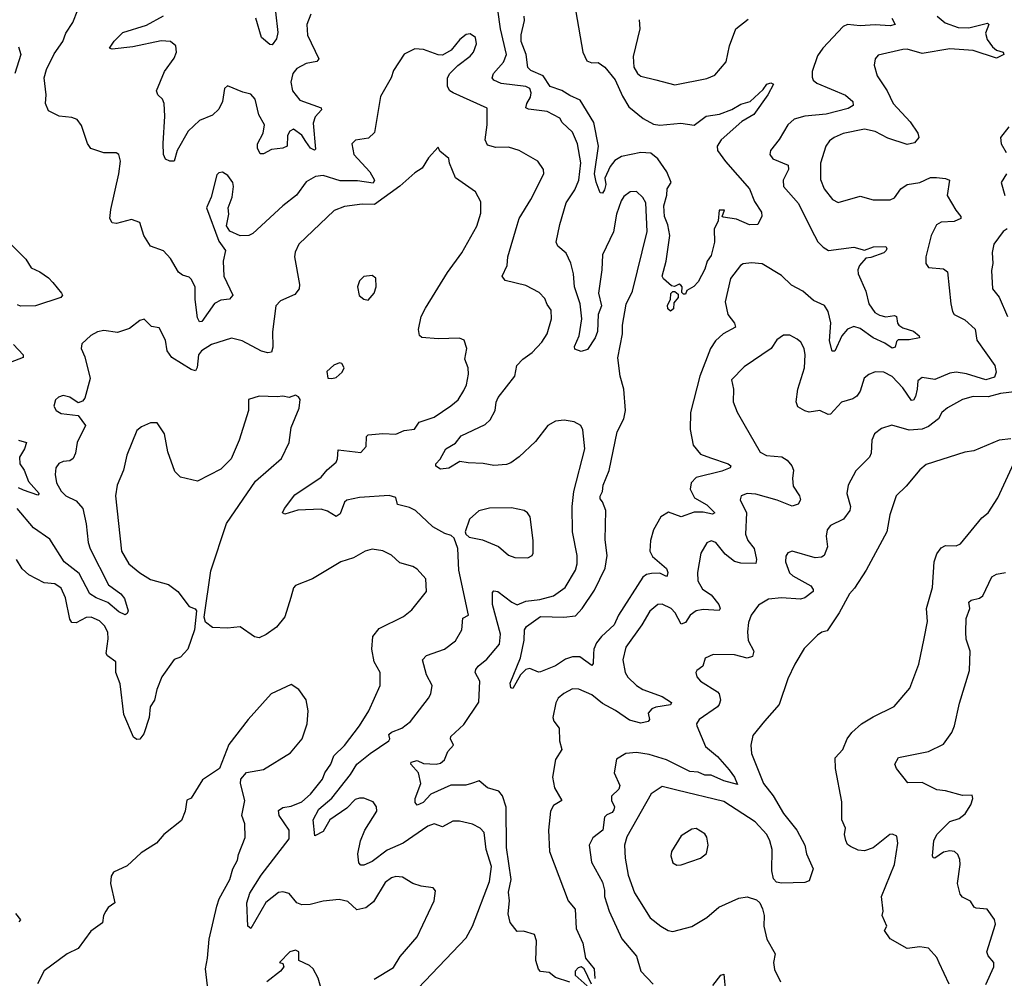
# Model space of a CAD drawing. Extents: x 1771496 to 1971148, y 471553 to 643630.
# Tile 589 of 656: x 1893220 to 1897841, y 593401 to 597898. Entities that reach past the tile are written whole.
import ezdxf

# ---------------------------------------------------------------- set-up
doc = ezdxf.new("R2010")
doc.units = 0

msp = doc.modelspace()

# ---------------------------------------------------------------- linework, layer by layer
at = {"layer": '0CON10XD'}
for points in [[(1894975, 597660), (1894964.4, 597625), (1894912.9, 597537.1), (1894885, 597368.8), (1894857.6, 597342.4), (1894796.6, 597333.4), (1894778.6, 597315), (1894787.8, 597265), (1894864.2, 597185), (1894885.7, 597145.7), (1894878.7, 597131.3), (1894805, 597142.5), (1894725, 597142.2), (1894645, 597166.8), (1894608, 597162), (1894565, 597136.7), (1894520, 597075), (1894456, 597025), (1894315, 596895.6), (1894295, 596885.8), (1894255, 596884), (1894206.2, 596906.2), (1894191.7, 596931.7), (1894202, 596985), (1894199.2, 597015), (1894217.1, 597065), (1894224.5, 597115), (1894220.6, 597135), (1894197.3, 597167.3), (1894172.7, 597182.7), (1894155, 597179.2), (1894145, 597170), (1894118.9, 597065), (1894096.7, 597015), (1894155, 596858.8), (1894186.9, 596815), (1894175.6, 596765.6), (1894178.8, 596695), (1894220, 596605), (1894205, 596587.1), (1894165, 596582.7), (1894135, 596566.5), (1894075, 596482), (1894065, 596481.2), (1894055, 596500), (1894044, 596586), (1894043.8, 596645), (1894025, 596680), (1894015, 596690.8), (1893985, 596699.2), (1893965, 596714.2), (1893928.3, 596778.3), (1893895, 596814.2), (1893834, 596835), (1893803.1, 596885), (1893785, 596946.2), (1893745, 596960), (1893675, 596941.9), (1893654.4, 596944.4), (1893643.3, 596965), (1893648.3, 597008.3), (1893685.4, 597175), (1893694, 597235), (1893686.1, 597266.1), (1893673, 597273), (1893615, 597274.2), (1893554.5, 597294.5), (1893537.9, 597317.9), (1893511.2, 597401.2), (1893489.4, 597429.4), (1893465, 597439.2), (1893405, 597446), (1893355, 597470), (1893342, 597505), (1893344, 597545), (1893335.8, 597625), (1893345.6, 597664.4), (1893381.7, 597738.3), (1893423.3, 597795), (1893436.9, 597835), (1893469.4, 597885), (1893493.3, 597945)], [(1894586.4, 597923.6), (1894567.7, 597875), (1894571.8, 597825), (1894624.4, 597715), (1894615, 597702.7), (1894565, 597693.3), (1894521.5, 597668.5), (1894502.7, 597645), (1894492.2, 597605), (1894500, 597565), (1894535, 597521.1), (1894635.7, 597485), (1894637.1, 597475), (1894607.4, 597442.6), (1894597.6, 597412.4), (1894608.9, 597291.1), (1894604.4, 597285.6), (1894585, 597294.7), (1894563.4, 597326.6), (1894545, 597356.1), (1894505, 597384.3), (1894488.6, 597375), (1894476.9, 597355), (1894475, 597304.2), (1894455, 597295.6), (1894401.4, 597288.6), (1894365, 597268), (1894349.5, 597269.5), (1894337.1, 597295), (1894336.9, 597315), (1894363.3, 597365), (1894369.5, 597405), (1894342.3, 597452.3), (1894325, 597525.7), (1894305, 597549.2), (1894267.8, 597557.8), (1894195, 597588), (1894181.2, 597575), (1894172.5, 597515), (1894155, 597478.8), (1894125, 597450), (1894065, 597425.5), (1894011.1, 597375), (1893960, 597285), (1893945.8, 597234.2), (1893925, 597233.8), (1893905, 597243.3), (1893895.8, 597265), (1893893.4, 597316.6), (1893902.1, 597445), (1893898.6, 597505), (1893891.2, 597525), (1893868.8, 597545), (1893862, 597565), (1893900.6, 597655), (1893945, 597718), (1893956.4, 597745), (1893953.1, 597775), (1893928, 597795), (1893885, 597798.8), (1893751.5, 597771.5), (1893655, 597759.2), (1893641.2, 597765), (1893663, 597797), (1893705, 597837.5), (1893815, 597873.1), (1893895, 597915.4)], [(1894420.2, 597935), (1894432, 597838), (1894425, 597808.8), (1894405, 597780), (1894395, 597781.2), (1894354.5, 597815), (1894329.3, 597905)], [(1897313.3, 597905), (1897328.8, 597875), (1897305, 597868.9), (1897235, 597874.6), (1897165, 597869.7), (1897105, 597875.9), (1897085, 597866.4), (1896988.8, 597765), (1896965, 597728.6), (1896940, 597655), (1896938.6, 597628.6), (1896944.4, 597614.4), (1896960.7, 597600.7), (1897095, 597544.5), (1897130, 597515), (1897132, 597495), (1897108.5, 597481.5), (1897005, 597454.2), (1896905, 597445.3), (1896855, 597431.8), (1896824.4, 597405), (1896784, 597336), (1896743.3, 597285), (1896740, 597265), (1896755, 597245.5), (1896826.7, 597215), (1896827.5, 597195), (1896802.8, 597145), (1896804.5, 597115), (1896875, 597035.7), (1896935.2, 596915.2), (1896966.6, 596856.6), (1896990.7, 596830.7), (1897015.8, 596815.8), (1897135, 596831.1), (1897185, 596816.7), (1897227, 596833), (1897285, 596833.3), (1897290, 596825), (1897287.1, 596815), (1897275.8, 596805), (1897215, 596782.3), (1897190.6, 596779.4), (1897161.5, 596745), (1897153.5, 596725), (1897154.5, 596705), (1897191.8, 596625), (1897205.3, 596565), (1897233.8, 596525), (1897255, 596512), (1897285, 596503.4), (1897325, 596510.5), (1897335, 596506), (1897339.6, 596475), (1897346.7, 596465), (1897365, 596452.5), (1897415, 596437.1), (1897440.8, 596415), (1897443.3, 596405), (1897395, 596395.4), (1897343.3, 596396.7), (1897335, 596388.8), (1897328.9, 596361.1), (1897315, 596357.3), (1897281.1, 596381.1), (1897225.5, 596405), (1897165, 596449.5), (1897135, 596458.4), (1897105, 596446.6), (1897078, 596415), (1897045, 596342.5), (1897032.7, 596342.7), (1897021.3, 596391.3), (1897026.5, 596476.5), (1897015, 596528.8), (1896996.5, 596556.5), (1896945, 596580.4), (1896895.4, 596625), (1896842.4, 596652.4), (1896795, 596697.5), (1896705, 596753.1), (1896655, 596757.5), (1896615, 596752.9), (1896602.9, 596745), (1896556.4, 596683.6), (1896531.8, 596575), (1896543.5, 596515), (1896575.5, 596475), (1896579.2, 596455), (1896521.9, 596425), (1896485, 596392.2), (1896462.5, 596355), (1896411.9, 596225), (1896368.4, 596055), (1896366.6, 595975), (1896381.5, 595901.5), (1896415, 595859.6), (1896462.5, 595842.5), (1896545.7, 595815), (1896557.1, 595805), (1896554.3, 595795.7), (1896515, 595780.4), (1896395, 595750.5), (1896370.9, 595725), (1896366.5, 595695), (1896387.9, 595655), (1896445, 595621.6), (1896482.9, 595585), (1896472.2, 595577.8), (1896427.1, 595587.1), (1896385, 595587.3), (1896325, 595566.1), (1896265, 595587.3), (1896229.7, 595565), (1896194.8, 595505), (1896180.8, 595455), (1896178.3, 595405), (1896189.6, 595379.6), (1896255, 595323.3), (1896262.1, 595305), (1896259.4, 595290.6), (1896255, 595285.8), (1896225, 595301.3), (1896185, 595300.2), (1896161.4, 595295), (1896145, 595282.9), (1896031.2, 595105), (1896010.8, 595059.2), (1895950, 595005), (1895927.6, 594975), (1895914.4, 594945), (1895912.6, 594922.6), (1895912.3, 594877.7), (1895905, 594868.8), (1895848.7, 594908.7), (1895815, 594909.6), (1895782, 594898), (1895735, 594866.8), (1895665, 594838.6), (1895655, 594837.1), (1895615, 594853.5), (1895595, 594848.8), (1895570.5, 594825), (1895535, 594760), (1895525, 594763.3), (1895522.3, 594785), (1895570.8, 594905), (1895587.8, 594987.8), (1895590, 595035), (1895598.9, 595051.1), (1895665, 595097.6), (1895774.7, 595094.7), (1895828.1, 595101.9), (1895860, 595135), (1895918.4, 595221.6), (1895967.5, 595325), (1895977.3, 595385), (1895967.6, 595457.6), (1895970.8, 595595), (1895955, 595635.7), (1895945, 595650), (1895945, 595663.3), (1895955.6, 595685), (1895958.2, 595715), (1895986.9, 595783.1), (1896023.8, 595965), (1896055, 596025.8), (1896063.9, 596063.9), (1896055.9, 596165), (1896038.2, 596225), (1896027.9, 596312.1), (1896049.3, 596425), (1896049.1, 596465), (1896066.9, 596563.1), (1896095.9, 596625), (1896164.6, 596905), (1896158.1, 597038.1), (1896145, 597064.2), (1896115, 597092.5), (1896085, 597090.6), (1896055, 597068.6), (1896042.3, 597047.7), (1896021.6, 596985), (1896007, 596903), (1895955.7, 596795), (1895952.7, 596725), (1895936.3, 596615), (1895950.3, 596555), (1895935.8, 596515), (1895932.2, 596435), (1895920.3, 596405), (1895885, 596350.9), (1895855, 596342), (1895825, 596352.5), (1895824.4, 596365), (1895845.5, 596415), (1895859.2, 596495), (1895850.4, 596565), (1895824.1, 596645), (1895819.7, 596705), (1895806.5, 596756.5), (1895785, 596802.5), (1895746.3, 596836.3), (1895738.1, 596855), (1895755, 596937.5), (1895785, 597038.8), (1895825, 597100), (1895844.2, 597145.8), (1895854.1, 597225.9), (1895837.5, 597315), (1895815, 597370), (1895766.5, 597416.5), (1895755.4, 597435.4), (1895695, 597467.5), (1895607.6, 597477.6), (1895596, 597485), (1895600, 597505), (1895618, 597535), (1895620.9, 597555), (1895614.5, 597575), (1895595, 597584.1), (1895479.2, 597599.2), (1895445.7, 597615), (1895437.8, 597625), (1895444.5, 597645), (1895491.5, 597698.5), (1895504.7, 597735), (1895476.1, 597855), (1895463.5, 597945)], [(1895802.9, 597542.9), (1895765, 597566.5), (1895710, 597585), (1895676.6, 597635), (1895619.3, 597659.3), (1895604.3, 597674.3), (1895597.3, 597735), (1895573.5, 597796.5), (1895573, 597827), (1895590, 597895), (1895587.8, 597915)], [(1897526, 597915), (1897563, 597883), (1897625, 597860.9), (1897675, 597859.2), (1897762.2, 597882.2), (1897768.9, 597875), (1897752.9, 597835), (1897760.3, 597805), (1897785, 597770.3), (1897805, 597755.8), (1897835.7, 597745), (1897839.2, 597735), (1897805, 597717.8), (1897695, 597753.4), (1897585, 597761.7), (1897455, 597739.1), (1897385, 597759.1), (1897365, 597758.8), (1897248.3, 597731.7), (1897235.6, 597715), (1897230.6, 597685), (1897244.4, 597635), (1897290.9, 597565), (1897320, 597505), (1897399.6, 597419.6), (1897435.8, 597365), (1897439.2, 597345), (1897419.4, 597320.6), (1897385, 597311.8), (1897295, 597342.2), (1897235, 597374.3), (1897185, 597384.2), (1897085, 597363.5), (1897041.9, 597345), (1897020.6, 597329.4), (1897003.5, 597305), (1896978.7, 597225), (1896978.9, 597148.9), (1896995.4, 597105), (1897034.7, 597054.7), (1897060.7, 597040.7), (1897165, 597070), (1897225, 597053.1), (1897305, 597052.2), (1897325, 597062.5), (1897355, 597104.3), (1897384.6, 597125.4), (1897445, 597133.6), (1897495, 597157.8), (1897522.4, 597157.6), (1897565, 597153.5), (1897584, 597145), (1897572.9, 597072.9), (1897613.7, 597003.7), (1897637.5, 596975), (1897637.5, 596965), (1897605, 596951.5), (1897545, 596947.7), (1897523.3, 596935), (1897497.3, 596885), (1897472.2, 596785), (1897472.9, 596755), (1897485, 596736.2), (1897555, 596730), (1897574.2, 596715), (1897589.4, 596565), (1897598.3, 596528.3), (1897606.2, 596515), (1897655, 596489.5), (1897705, 596445.8), (1897711.5, 596395), (1897796.4, 596276.4), (1897803.1, 596245), (1897795, 596221.2), (1897755, 596208.9), (1897663.1, 596236.9), (1897615, 596243.8), (1897585, 596240), (1897515, 596209.5), (1897455, 596219.2), (1897435, 596203.3), (1897431.5, 596165), (1897425, 596130), (1897415, 596113.1), (1897405, 596111.1), (1897365, 596171.5), (1897315, 596224.5), (1897275, 596244.6), (1897235, 596246.5), (1897205, 596233.3), (1897184.1, 596215.9), (1897164.6, 596155.4), (1897148.3, 596131.7), (1897130.2, 596119.8), (1897076.4, 596103.6), (1897025, 596048), (1897015, 596046), (1896975, 596064), (1896925, 596057.5), (1896905, 596062.5), (1896872, 596082), (1896864.4, 596105), (1896872.2, 596165), (1896903.9, 596265), (1896906.2, 596325), (1896901.2, 596355), (1896886.5, 596385), (1896869.5, 596399.5), (1896835, 596418.1), (1896805, 596418.6), (1896773.7, 596396.3), (1896746.2, 596355), (1896620.5, 596269.5), (1896561.1, 596208.9), (1896570.9, 596165), (1896568.6, 596105), (1896586.6, 596056.6), (1896618.3, 596001.7), (1896695, 595869.2), (1896725, 595853.1), (1896797.6, 595847.6), (1896822.2, 595832.2), (1896844.2, 595805), (1896851.1, 595785), (1896846.9, 595745), (1896850.8, 595709.2), (1896880, 595665), (1896884.3, 595645), (1896874, 595625), (1896845, 595615.6), (1896775, 595644.6), (1896675, 595672.5), (1896635, 595675.8), (1896606.7, 595665), (1896601.2, 595645), (1896630.8, 595585), (1896626.9, 595485), (1896636.8, 595455), (1896666.7, 595416.7), (1896678.2, 595365), (1896675, 595346.2), (1896605, 595347.9), (1896575, 595356.2), (1896531.3, 595391.3), (1896486.9, 595445), (1896465, 595452.5), (1896445, 595444.3), (1896417.1, 595395), (1896401.1, 595305), (1896403.5, 595265), (1896425, 595227.1), (1896465, 595200.4), (1896500.8, 595155), (1896507.8, 595135), (1896502.9, 595127.1), (1896428.3, 595131.7), (1896394.8, 595125.2), (1896366.5, 595105), (1896345, 595069.4), (1896325, 595061.9), (1896295.9, 595115), (1896277.1, 595135), (1896235, 595156.1), (1896215, 595153.8), (1896177.3, 595122.7), (1896140.4, 595059.6), (1896065.4, 594955), (1896050.9, 594895), (1896062.2, 594835), (1896075, 594812.9), (1896115, 594774.7), (1896145, 594755.4), (1896235, 594722.9), (1896280, 594695), (1896275, 594683.3), (1896206.4, 594673.6), (1896187.1, 594665), (1896170, 594645), (1896175.7, 594615), (1896169.2, 594605), (1896135, 594597.3), (1896082.5, 594612.5), (1896017.2, 594657.2), (1895955, 594689.4), (1895905, 594730), (1895845, 594757.5), (1895815, 594758.5), (1895773.2, 594736.8), (1895747.5, 594715), (1895736.7, 594693.3), (1895722.1, 594625), (1895727.3, 594607.3), (1895751.4, 594575), (1895752.9, 594515), (1895764, 594475), (1895735, 594426.7), (1895721.1, 594345), (1895730.3, 594295), (1895764.3, 594235), (1895725, 594211.1), (1895711.6, 594185), (1895702.4, 594095), (1895706.2, 593995), (1895795, 593764), (1895827.5, 593725), (1895831.2, 593635), (1895863.3, 593565), (1895875.5, 593495), (1895915.6, 593445), (1895919.2, 593399.2)], [(1895830.6, 597935), (1895863.1, 597745), (1895882.5, 597705), (1895905, 597695.3), (1895935, 597696.9), (1895966.8, 597675), (1896015, 597615.5), (1896049.2, 597539.2), (1896079.7, 597489.7), (1896146.8, 597435), (1896195, 597408), (1896225, 597403.2), (1896322.5, 597412.5), (1896385, 597402.9), (1896442, 597445), (1896504.8, 597455.2), (1896562.6, 597477.4), (1896605, 597501.8), (1896648.8, 597515), (1896709.7, 597570.3), (1896726.2, 597595), (1896745, 597602.5), (1896758, 597595), (1896731.2, 597545), (1896665, 597453.3), (1896609.2, 597420.8), (1896512.9, 597335), (1896493.1, 597305), (1896495.8, 597285), (1896532.9, 597232.9), (1896646, 597105), (1896668.1, 597045), (1896702, 596995), (1896703, 596977), (1896685, 596937.5), (1896645, 596936.2), (1896585, 596962.5), (1896521.2, 596971.2), (1896517.5, 596975), (1896527.5, 597005), (1896503.3, 597005), (1896497.5, 596955), (1896480, 596915), (1896481.2, 596855), (1896465, 596792.5), (1896446.2, 596765), (1896435, 596727.5), (1896405, 596667.5), (1896383.6, 596646.4), (1896351.7, 596628.3), (1896345, 596610), (1896335, 596610), (1896328.3, 596618.3), (1896330, 596645), (1896323, 596653), (1896315, 596656.7), (1896293, 596647), (1896279.3, 596649.3), (1896241.7, 596681.7), (1896234.7, 596694.7), (1896254.7, 596765.3), (1896272, 596885), (1896262.5, 596935), (1896246.7, 596975), (1896243.2, 597025), (1896257.7, 597075), (1896258.2, 597105), (1896277.1, 597135), (1896256.9, 597185), (1896215, 597244.6), (1896181.9, 597271.9), (1896135, 597274.8), (1896045, 597255.7), (1896013.3, 597236.7), (1895991.4, 597208.6), (1895967.1, 597155), (1895970.3, 597125), (1895965, 597100), (1895955, 597084.5), (1895945, 597086), (1895925, 597136.2), (1895918.1, 597175), (1895936, 597305), (1895914.5, 597415), (1895851, 597521), (1895802.9, 597542.9)], [(1896128, 597898), (1896130, 597855), (1896098.9, 597725), (1896103.1, 597675), (1896120, 597645), (1896135, 597632.5), (1896205, 597615.6), (1896295, 597593.1), (1896445, 597622.2), (1896482.7, 597637.3), (1896535, 597700.8), (1896551.8, 597775), (1896580.8, 597855), (1896639.7, 597900.3)], [(1895802.4, 593382.4), (1895735, 593404), (1895705, 593428.8), (1895665, 593432.3), (1895655, 593442.9), (1895642.4, 593485), (1895646.2, 593576.2), (1895635.6, 593605.6), (1895585, 593621.2), (1895555, 593620), (1895522.6, 593662.6), (1895512.6, 593702.6), (1895519.2, 593765), (1895514.3, 593805), (1895527.2, 593865), (1895505.3, 594015), (1895503, 594203), (1895486.6, 594256.6), (1895468.6, 594278.6), (1895415, 594293.9), (1895376.6, 594326.6), (1895341.2, 594315), (1895313.8, 594306.2), (1895243.3, 594306.7), (1895149.5, 594265), (1895113.1, 594225), (1895085, 594212.5), (1895076.2, 594226.2), (1895076.2, 594245), (1895103.2, 594315), (1895092.1, 594365), (1895055.8, 594405), (1895057.5, 594415), (1895085, 594422.1), (1895115, 594407.8), (1895175, 594405.6), (1895195, 594410), (1895214, 594425), (1895230, 594465), (1895255.8, 594495), (1895241.4, 594525), (1895244.3, 594535), (1895305, 594591.1), (1895375.6, 594695.6), (1895380, 594795), (1895358.6, 594835), (1895360.9, 594849.1), (1895372, 594865), (1895412.6, 594897.4), (1895472.1, 594967.9), (1895476.1, 595015), (1895438.9, 595155), (1895439.1, 595210.9), (1895445, 595218.1), (1895465, 595215.4), (1895529.7, 595165), (1895555, 595153.4), (1895595, 595169.7), (1895661.9, 595178.1), (1895725.7, 595195), (1895780, 595235), (1895828, 595315), (1895836.1, 595345), (1895836, 595385), (1895814.6, 595495), (1895813.6, 595615), (1895821.2, 595685), (1895871.8, 595885), (1895863.6, 595973.6), (1895853.8, 595995), (1895821.9, 596011.9), (1895775, 596020), (1895735, 596014.5), (1895699.4, 595995), (1895640.5, 595919.5), (1895565, 595846.5), (1895525, 595819.1), (1895505, 595811.8), (1895445, 595806.5), (1895395, 595816.2), (1895325, 595819.6), (1895285.4, 595824.6), (1895235, 595794), (1895195, 595790), (1895173.6, 595803.6), (1895173.3, 595815), (1895194.3, 595835.7), (1895220.8, 595885), (1895265, 595910.6), (1895291.9, 595945), (1895405, 595999.5), (1895428.8, 596021.2), (1895452.5, 596065), (1895456.5, 596103.5), (1895465.6, 596125), (1895544.6, 596225), (1895554.1, 596275.9), (1895581.4, 596305), (1895625, 596336.7), (1895670.4, 596385), (1895695.6, 596425), (1895716.4, 596495), (1895714.4, 596535), (1895695, 596561.2), (1895685, 596590), (1895658.8, 596618.8), (1895595, 596650.8), (1895498.8, 596675), (1895484.5, 596694.5), (1895507.5, 596745), (1895510.6, 596785), (1895554.5, 596934.5), (1895564.5, 596965), (1895619.4, 597055), (1895680.8, 597175), (1895678.6, 597195), (1895652.5, 597235), (1895565, 597284.4), (1895515, 597299.4), (1895455, 597298.9), (1895415, 597310), (1895404.1, 597335), (1895414.6, 597404.6), (1895413.6, 597483.6), (1895254, 597555), (1895239.2, 597565), (1895227.5, 597585), (1895227.5, 597625), (1895239.2, 597645), (1895276.2, 597683.8), (1895335, 597726.9), (1895350.6, 597745), (1895364.3, 597785), (1895360, 597815), (1895335, 597832.5), (1895315, 597828.6), (1895285.7, 597805), (1895245.4, 597754.6), (1895205, 597731.4), (1895185, 597732.9), (1895115, 597758.1), (1895075, 597761.4), (1895025, 597735.6), (1894975, 597660)], [(1893215, 597770), (1893226, 597735), (1893197.8, 597645)], [(1897861.9, 597395), (1897822.9, 597345), (1897826.9, 597315), (1897850.5, 597275)], [(1895089.7, 593355), (1895315, 593590.8), (1895345.5, 593645), (1895424.7, 593855), (1895434.7, 593924.7), (1895410, 594005), (1895400.5, 594085), (1895380.8, 594105), (1895345, 594123.5), (1895285, 594138.5), (1895252.5, 594137.5), (1895205, 594110.9), (1895165, 594125.4), (1895135, 594114.7), (1895019.5, 594035), (1894945, 594002.5), (1894875, 593949.2), (1894835, 593931.1), (1894822.1, 593932.1), (1894812.1, 593942.1), (1894807.8, 593985), (1894819.6, 594045), (1894840, 594095), (1894895.7, 594185), (1894894.2, 594205), (1894878.8, 594228.8), (1894835, 594245.3), (1894815, 594246.3), (1894795, 594239.1), (1894755, 594199.5), (1894675.3, 594145), (1894645, 594090.3), (1894605, 594068.8), (1894598, 594145), (1894624.7, 594195), (1894684.8, 594245.2), (1894772.7, 594357.3), (1894802.9, 594405), (1894865, 594455.6), (1894952.9, 594515), (1894957.1, 594525), (1894953.5, 594545), (1894964.5, 594555), (1895014.4, 594575), (1895054.4, 594605), (1895138.9, 594715), (1895150, 594735), (1895156.7, 594775), (1895129.4, 594825), (1895110.6, 594895), (1895130, 594915), (1895214.3, 594945), (1895265.3, 594984.7), (1895295.6, 595035), (1895300.2, 595089.8), (1895326.5, 595105), (1895281.2, 595315), (1895277.1, 595417.1), (1895258.8, 595465), (1895245, 595478), (1895215, 595487.1), (1895159.3, 595519.3), (1895078, 595595), (1895049.4, 595609.4), (1894993.1, 595623.1), (1894986.1, 595656.1), (1894954.6, 595665.4), (1894815, 595656.1), (1894755.4, 595644.6), (1894744.4, 595635), (1894725, 595579.2), (1894705, 595566.9), (1894665, 595593.1), (1894635, 595602.5), (1894525, 595596.7), (1894465, 595578.8), (1894453.8, 595585), (1894462.5, 595605), (1894511.3, 595668.7), (1894635, 595751.5), (1894663.1, 595786.9), (1894705, 595821.5), (1894712.3, 595837.7), (1894715, 595880.8), (1894821.9, 595868.1), (1894846.5, 595895), (1894848, 595942), (1894855, 595950.5), (1894925, 595957.1), (1894985, 595953.6), (1895025, 595971.2), (1895073, 595977), (1895095, 596009.2), (1895165, 596033.1), (1895244, 596086), (1895277.8, 596115), (1895305, 596158.8), (1895317.5, 596185), (1895326.9, 596235), (1895324.3, 596264.3), (1895310, 596305), (1895319.2, 596355), (1895306.7, 596395), (1895285, 596403.3), (1895185, 596401.4), (1895107.5, 596407.5), (1895096, 596416), (1895092.5, 596445), (1895104.4, 596505), (1895124.4, 596545), (1895227.4, 596712.6), (1895295.8, 596805), (1895365, 596928.8), (1895385, 596990), (1895384.1, 597044.1), (1895359.7, 597089.7), (1895265.7, 597155.7), (1895237.5, 597225), (1895235, 597247.5), (1895191.7, 597281.7), (1895185, 597300), (1895139.5, 597250.5), (1895108.7, 597201.3), (1895075, 597180), (1895005, 597117.5), (1894885, 597030.4), (1894827.7, 597032.3), (1894745, 597021.9), (1894696.8, 597003.2), (1894530.8, 596845), (1894512.6, 596807.4), (1894510, 596785), (1894533.8, 596655), (1894531.2, 596635), (1894511.7, 596608.3), (1894445, 596578.6), (1894422.9, 596555), (1894406.7, 596433.3), (1894407.9, 596362.1), (1894401.7, 596338.3), (1894385.5, 596334.5), (1894355, 596342.2), (1894265, 596391.8), (1894215, 596404.4), (1894120.8, 596375), (1894073.1, 596345), (1894060, 596325), (1894053.1, 596266.9), (1894045, 596250.8), (1894025, 596256.4), (1893935, 596313.3), (1893912.2, 596345), (1893904.1, 596394.1), (1893875, 596452.5), (1893839.3, 596459.3), (1893805, 596492.5), (1893785, 596487.5), (1893735, 596448.8), (1893679.1, 596430.9), (1893615, 596439.4), (1893585, 596432.9), (1893555, 596416), (1893512, 596378), (1893508.6, 596355), (1893526.3, 596316.3), (1893550.6, 596215), (1893526.8, 596123.2), (1893515, 596108.8), (1893495, 596101.2), (1893455, 596127.5), (1893425, 596134.3), (1893402.6, 596127.4), (1893388, 596115), (1893380.8, 596085), (1893391.2, 596065), (1893415, 596050), (1893495, 596041.2), (1893530, 595995), (1893490.5, 595915), (1893481.9, 595865), (1893470.8, 595839.2), (1893455, 595828), (1893425, 595825.6), (1893403.8, 595816.2), (1893389.5, 595795), (1893386.5, 595765), (1893393.3, 595725), (1893415, 595685.6), (1893437.5, 595665), (1893485, 595640.5), (1893516.7, 595605), (1893532.9, 595532.9), (1893541.8, 595445), (1893551.9, 595415), (1893637, 595247), (1893694.4, 595205), (1893712.1, 595182.1), (1893730, 595125), (1893725, 595112.5), (1893715, 595106.7), (1893685, 595120.6), (1893634, 595164), (1893579.4, 595185), (1893550, 595205), (1893499.4, 595299.4), (1893429.5, 595355), (1893361.3, 595461.3), (1893284.8, 595514.8), (1893208.4, 595605)], [(1897851.8, 597175), (1897826.5, 597135), (1897844, 597074)], [(1897855, 596916.9), (1897836.2, 596905), (1897792.5, 596845), (1897784.5, 596805.5), (1897787.5, 596755), (1897781.4, 596721.4), (1897785.6, 596635), (1897816.3, 596596.3), (1897855.4, 596505.4)], [(1893167, 596857), (1893248.9, 596775), (1893273.7, 596733.7), (1893315.4, 596715.4), (1893356.4, 596686.4), (1893375.6, 596665), (1893417.1, 596615), (1893421.2, 596605), (1893413.3, 596595), (1893295, 596555.5), (1893225, 596553.8), (1893210, 596560)], [(1894855, 596582.5), (1894883.3, 596615), (1894893.8, 596645), (1894892.5, 596685), (1894875, 596697.5), (1894835, 596692.5), (1894815, 596672.5), (1894806.2, 596645), (1894813.9, 596603.9), (1894835, 596587.5), (1894855, 596582.5)], [(1896275, 596531.4), (1896261.8, 596541.8), (1896261.1, 596558.9), (1896274, 596585), (1896276.4, 596613.6), (1896285, 596622.5), (1896295, 596622.5), (1896310, 596610), (1896311.2, 596595), (1896290.8, 596569.2), (1896288.6, 596541.4), (1896275, 596531.4)], [(1893192, 596375), (1893237.5, 596325), (1893236.5, 596313.5), (1893175, 596290.5)], [(1894685, 596214), (1894705, 596220), (1894733.3, 596245), (1894743.3, 596265), (1894732.5, 596285), (1894721.7, 596288.3), (1894695, 596277.5), (1894661.7, 596248.3), (1894667, 596217), (1894685, 596214)], [(1897913.3, 596155), (1897823.8, 596145), (1897765, 596129.4), (1897695, 596129.7), (1897645, 596116.2), (1897575, 596077.9), (1897548.5, 596055), (1897532.9, 596025), (1897485, 595989.2), (1897455, 595977.6), (1897395, 595971.6), (1897313.5, 595996.5), (1897265, 595980.6), (1897232, 595955), (1897219.2, 595925), (1897215.6, 595865), (1897208.6, 595845), (1897145, 595780.8), (1897107.5, 595715), (1897101.5, 595675), (1897120, 595615), (1897116.7, 595595), (1897086.9, 595555), (1897025.8, 595525), (1897009.4, 595505), (1897004.4, 595475.6), (1897011.9, 595425), (1896995.8, 595385), (1896983.6, 595376.4), (1896954, 595374), (1896845, 595404.4), (1896825, 595397.1), (1896815, 595381.2), (1896813.9, 595353.9), (1896833, 595303), (1896848.3, 595288.3), (1896932.6, 595242.6), (1896944.5, 595225), (1896944.3, 595215), (1896904.3, 595185.7), (1896885, 595179.2), (1896795, 595186.3), (1896735, 595179.5), (1896687.9, 595152.1), (1896653.6, 595105), (1896640.5, 595069.5), (1896636.6, 595026.6), (1896639.6, 594985), (1896665.6, 594935), (1896660, 594910), (1896635, 594902.5), (1896575, 594917.6), (1896475, 594920.6), (1896437.9, 594902.1), (1896426, 594865), (1896398.8, 594845), (1896394, 594835), (1896398, 594815), (1896416, 594795), (1896495, 594744), (1896502.5, 594735), (1896508.6, 594705), (1896503.6, 594685), (1896494.5, 594675), (1896409.4, 594615), (1896396.9, 594595), (1896398.6, 594585), (1896438.6, 594488.6), (1896495, 594440.9), (1896549.5, 594379.5), (1896575.3, 594345), (1896589.2, 594310.8), (1896525, 594327.5), (1896465, 594353.9), (1896435, 594353.6), (1896405, 594367.1), (1896365, 594371.6), (1896255.6, 594425), (1896175, 594450.6), (1896115, 594460.9), (1896065, 594456), (1896021.7, 594428.3), (1896009.4, 594365), (1896037.2, 594305), (1896031.4, 594288.6), (1895998.2, 594255), (1895996.9, 594235), (1896011.1, 594205), (1896008.5, 594191.5), (1896001.1, 594178.9), (1895975, 594167.9), (1895965, 594156.9), (1895956.7, 594095), (1895910, 594060), (1895893.1, 594025), (1895903.5, 593945), (1895955, 593851.9), (1895965.2, 593815), (1895965.3, 593785), (1895986, 593716), (1896045.9, 593585.9), (1896115.3, 593505), (1896135.6, 593435), (1896193.4, 593373.4)], [(1894883.8, 593396.2), (1894975, 593451.4), (1895006.2, 593503.8), (1895085.8, 593595), (1895165.8, 593765), (1895171.7, 593811.7), (1895160, 593825), (1895105, 593832.5), (1895065.7, 593845.7), (1895017.5, 593875), (1894985, 593878.6), (1894965, 593871.9), (1894935, 593850), (1894881.2, 593758.8), (1894845, 593731.2), (1894802.6, 593722.6), (1894760.5, 593760.5), (1894719.3, 593770.7), (1894645, 593763.3), (1894583.4, 593746.6), (1894545, 593745.6), (1894520.8, 593755), (1894485, 593798), (1894455, 593806.2), (1894435, 593803.8), (1894375, 593755.8), (1894305, 593633.8), (1894291.4, 593645), (1894286.2, 593755), (1894300.4, 593799.6), (1894354.1, 593885), (1894485.4, 594055), (1894485.4, 594095), (1894438.7, 594165), (1894435, 594188.6), (1894455, 594202.4), (1894495, 594208.4), (1894545, 594229.2), (1894585, 594264.7), (1894641.8, 594335), (1894651.8, 594365), (1894681.1, 594405), (1894694, 594445), (1894745, 594493.4), (1894815, 594585.8), (1894858.2, 594655), (1894911.8, 594775), (1894911.5, 594835), (1894884.2, 594885), (1894872.5, 594945), (1894878, 595005), (1894907.7, 595042.3), (1895021.5, 595098.5), (1895060.7, 595129.3), (1895130, 595215), (1895126.2, 595275), (1895085, 595320), (1895065, 595333.3), (1895005, 595350), (1894965.4, 595385.4), (1894925, 595406.7), (1894875, 595414.4), (1894842, 595405), (1894786.8, 595373.2), (1894728, 595355), (1894595, 595274.2), (1894515, 595243.8), (1894505, 595233.3), (1894493.3, 595186.7), (1894465, 595096.7), (1894425, 595048.8), (1894376.6, 595013.4), (1894345, 594998.8), (1894322.3, 595002.3), (1894255, 595050), (1894195, 595043.8), (1894125, 595046.7), (1894091.8, 595071.8), (1894085.7, 595095), (1894118, 595312), (1894190.8, 595535), (1894327.6, 595732.4), (1894449.8, 595840.2), (1894485.5, 595914.5), (1894494.2, 595985), (1894531.2, 596075), (1894536.4, 596116.4), (1894529.5, 596129.5), (1894515, 596136.2), (1894485, 596126.2), (1894455, 596132), (1894428.3, 596128.3), (1894345, 596131.2), (1894293.6, 596116.4), (1894294, 596065), (1894250, 595925), (1894212.7, 595837.3), (1894165, 595788.8), (1894055, 595733.8), (1893975, 595752.5), (1893947.7, 595777.7), (1893915, 595870), (1893900, 595955), (1893865, 596007.5), (1893835, 596006), (1893791.7, 595988.3), (1893769.7, 595970.3), (1893722.5, 595855), (1893707.3, 595785), (1893678.2, 595715), (1893669.5, 595665), (1893697.5, 595405), (1893733.1, 595345), (1893783.8, 595303.8), (1893835, 595272.5), (1893918.8, 595248.8), (1893962.5, 595215), (1894015, 595145.8), (1894044.1, 595134.1), (1894050, 595125), (1894041.1, 595035), (1894009.4, 594945), (1893975, 594906.7), (1893945, 594896.2), (1893886.9, 594815), (1893863.6, 594755), (1893852.5, 594705), (1893832, 594675), (1893827.5, 594625), (1893802.3, 594547.7), (1893785, 594523.3), (1893770.7, 594520.7), (1893755, 594532.5), (1893708.6, 594638.6), (1893692.4, 594782.4), (1893671.4, 594835), (1893671.2, 594885), (1893633.1, 594913.1), (1893625.6, 594925), (1893636.4, 594993.6), (1893634.5, 595025), (1893617.7, 595055), (1893595, 595077.5), (1893555.5, 595094.5), (1893533, 595093), (1893485, 595068), (1893465, 595069.6), (1893455.2, 595085.2), (1893435, 595186.2), (1893415, 595231.4), (1893385, 595251.4), (1893335, 595256), (1893263.4, 595293.4), (1893232.1, 595322.1), (1893205, 595366.2)], [(1893214.7, 595924.7), (1893252, 595915), (1893242.7, 595885), (1893218.8, 595845), (1893220.5, 595815), (1893242.1, 595785), (1893261.4, 595731.4), (1893311.2, 595675), (1893305, 595666.7), (1893238.8, 595691.2), (1893215, 595701.9)], [(1897871.7, 595931.7), (1897816.2, 595926.2), (1897697.5, 595875), (1897655, 595869.2), (1897475, 595810.6), (1897443.9, 595786.1), (1897380.7, 595709.3), (1897332.9, 595665), (1897304.4, 595575), (1897290.5, 595495), (1897192.7, 595315), (1897138.5, 595231.5), (1897113.8, 595205), (1897066.2, 595115), (1897009.1, 595030.9), (1896985, 595024.2), (1896965, 595010), (1896902, 594948), (1896857.3, 594875), (1896825, 594806.2), (1896784.3, 594685), (1896715, 594607.5), (1896660.3, 594539.7), (1896651.1, 594495), (1896654.5, 594455), (1896710.8, 594315), (1896756.7, 594256.7), (1896804.4, 594174.4), (1896867.6, 594095), (1896904.5, 594025), (1896912.1, 593985), (1896944, 593915), (1896925, 593857.5), (1896905, 593850), (1896795, 593847.1), (1896771.4, 593851.4), (1896758.1, 593868.1), (1896749.4, 593905), (1896751.5, 594005), (1896740.9, 594045), (1896726.2, 594075), (1896672, 594135), (1896525, 594229.7), (1896304.2, 594284.2), (1896235, 594300.9), (1896183.1, 594266.9), (1896070, 594065), (1896059.2, 594025), (1896061.2, 593965), (1896075.7, 593884.3), (1896105, 593802), (1896179.2, 593685), (1896228.8, 593645), (1896263.3, 593625), (1896285, 593620), (1896375, 593644.3), (1896445, 593685.7), (1896502, 593735), (1896595, 593777.1), (1896635, 593782.5), (1896678.3, 593768.3), (1896694.1, 593754.1), (1896707, 593727), (1896714.2, 593695), (1896711.9, 593645), (1896727.3, 593585), (1896766.4, 593515), (1896758.1, 593475), (1896762.6, 593442.6), (1896790, 593385)], [(1897582.8, 593372.8), (1897536.1, 593473.9), (1897525, 593498.8), (1897485, 593542), (1897445, 593548.1), (1897385, 593541.1), (1897305, 593585.6), (1897278.8, 593625), (1897290, 593645), (1897267.5, 593695), (1897271.9, 593715), (1897265.4, 593785), (1897325.4, 593934.6), (1897341.4, 594035), (1897337, 594067), (1897317.1, 594077.1), (1897304.4, 594075.6), (1897225, 594012.5), (1897185, 593999.2), (1897155, 594002), (1897118.7, 594018.7), (1897105, 594028.8), (1897097.4, 594047.4), (1897091.4, 594075), (1897096, 594105), (1897078.1, 594145), (1897078.8, 594228.8), (1897049.2, 594385), (1897048, 594435), (1897082.5, 594475), (1897104.3, 594525), (1897125, 594554.2), (1897171.2, 594595), (1897225, 594626.7), (1897324.6, 594675.4), (1897397.8, 594762.2), (1897439.5, 594875), (1897465.6, 594995), (1897480, 595075), (1897475.6, 595135), (1897503.3, 595235), (1897511.3, 595355), (1897525, 595392.5), (1897545, 595420), (1897565, 595431.4), (1897615, 595430), (1897635, 595438.8), (1897735, 595561.2), (1897765, 595584), (1897810, 595655), (1897885, 595817.5)], [(1895605, 595373.3), (1895625.9, 595384.1), (1895630, 595395), (1895630.8, 595455), (1895616.2, 595565), (1895604, 595584), (1895587.5, 595595), (1895527.9, 595607.9), (1895425, 595606.9), (1895375, 595594.2), (1895330.8, 595555), (1895311.2, 595495), (1895313.9, 595483.9), (1895330, 595470), (1895392.3, 595457.7), (1895467.2, 595427.2), (1895515, 595386), (1895544.2, 595374.2), (1895605, 595373.3)], [(1897755, 593372), (1897792.5, 593455), (1897791.4, 593475), (1897765.5, 593505.5), (1897759.5, 593525), (1897800, 593655), (1897795, 593676.7), (1897760, 593725), (1897709.5, 593730.5), (1897698.8, 593735), (1897683.1, 593763.1), (1897645, 593782), (1897634.2, 593795), (1897621.4, 593845), (1897633.1, 593935), (1897632.3, 593957.7), (1897622.4, 593982.4), (1897606.7, 593995), (1897585, 593998.6), (1897555, 593991.9), (1897515, 593964.4), (1897506.4, 593966.4), (1897504.3, 593975), (1897510.9, 594045), (1897524.7, 594075.3), (1897585, 594135.8), (1897628.9, 594151.1), (1897657.8, 594172.2), (1897683.8, 594215), (1897693.3, 594245), (1897690, 594260), (1897645, 594258), (1897565, 594280.8), (1897525, 594285.5), (1897455, 594320), (1897388.5, 594318.5), (1897335.8, 594385), (1897328, 594405), (1897345, 594436), (1897485, 594464.6), (1897555, 594498.5), (1897595, 594554.3), (1897607.9, 594585), (1897631.1, 594691.1), (1897676.9, 594845), (1897681.1, 594935), (1897662.6, 594992.6), (1897660, 595025), (1897661.9, 595088.1), (1897678.5, 595135), (1897675, 595166), (1897685, 595175.5), (1897725, 595184.4), (1897740.8, 595195), (1897782.9, 595285), (1897803.8, 595296.2), (1897846.1, 595303.9)], [(1894101.1, 593365), (1894091.9, 593445), (1894101.4, 593495), (1894110, 593585), (1894145, 593740), (1894156.6, 593773.4), (1894206.4, 593863.6), (1894220, 593915), (1894242.9, 593955), (1894247.8, 593982.2), (1894278.9, 594061.1), (1894277.7, 594125), (1894262.5, 594165), (1894276.2, 594235), (1894256.7, 594315), (1894258.8, 594335), (1894285, 594366.7), (1894365, 594380), (1894492, 594458), (1894545.4, 594524.6), (1894570, 594595), (1894574.3, 594655), (1894565, 594707.5), (1894530, 594755), (1894495, 594778.6), (1894400, 594735), (1894292, 594615), (1894202.6, 594497.4), (1894157.5, 594385), (1894078.7, 594331.3), (1894025, 594246.2), (1894005, 594236.7), (1893997.7, 594185), (1893979.6, 594140.4), (1893896.7, 594075), (1893862.5, 594035), (1893790.9, 593989.1), (1893725, 593928.8), (1893661.2, 593898.8), (1893650.3, 593879.7), (1893645.8, 593845), (1893666.7, 593755), (1893635, 593732.5), (1893623.9, 593716.1), (1893613.3, 593695), (1893609.7, 593660.3), (1893555, 593621.2), (1893495, 593540.8), (1893443.8, 593516.2), (1893335, 593435.8), (1893304.4, 593375)], [(1896305, 593932), (1896325, 593932.5), (1896415.6, 593964.4), (1896443.9, 593986.1), (1896451.2, 594025), (1896445, 594062.5), (1896435, 594078), (1896395, 594103.8), (1896375, 594101.2), (1896325, 594068.8), (1896279.2, 593995), (1896275.8, 593975), (1896285, 593943.3), (1896305, 593932)], [(1893200, 593705), (1893224, 593675), (1893216.7, 593665)], [(1894640.6, 593335), (1894621.7, 593401.7), (1894597.5, 593445), (1894580.9, 593460.9), (1894530, 593485), (1894530, 593525), (1894515, 593532.5), (1894487.5, 593525), (1894440, 593475), (1894455, 593470), (1894460, 593455), (1894444, 593435), (1894379.5, 593385)], [(1895903.3, 593373.3), (1895870, 593445), (1895855, 593454.5), (1895840.7, 593450.7), (1895826.4, 593435), (1895827.5, 593415), (1895883.3, 593365)], [(1896473.1, 593366.9), (1896510, 593415), (1896525, 593420), (1896533.1, 593335)]]:
    msp.add_lwpolyline(points, dxfattribs=at)

doc.saveas('drawing.dxf')
